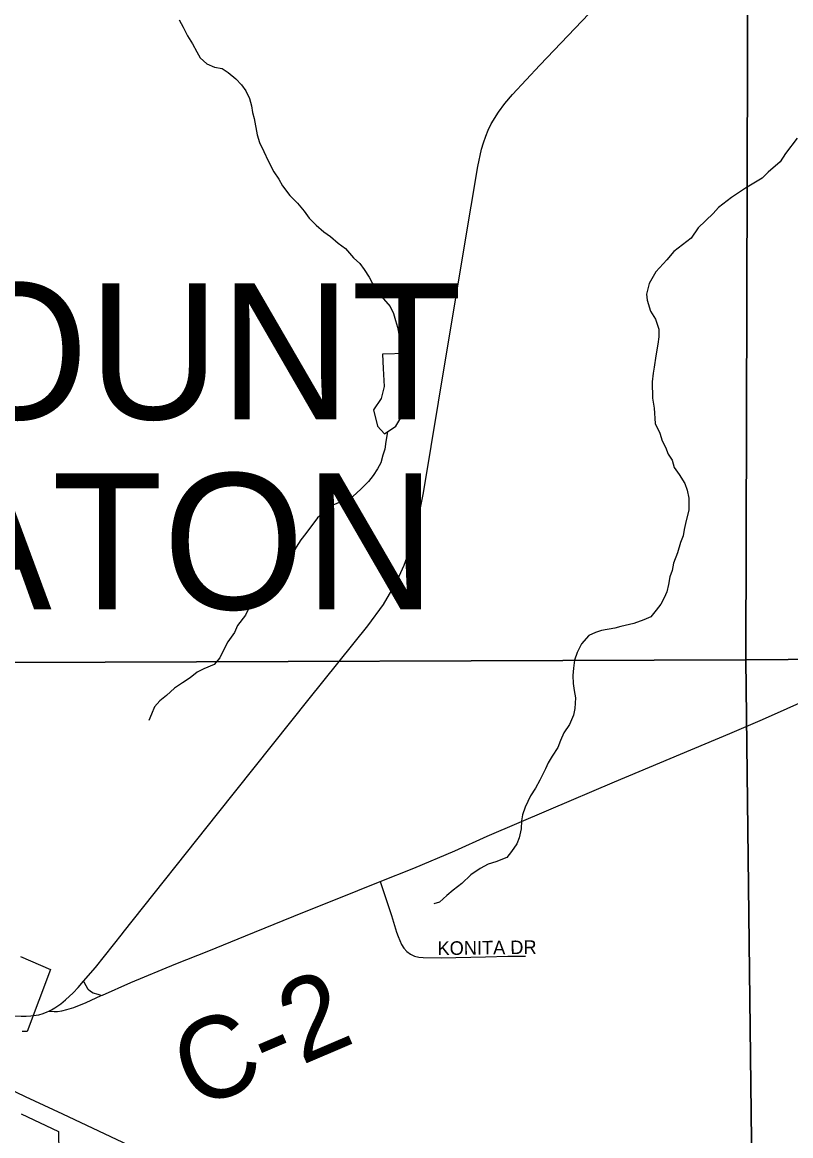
# Model space of a CAD drawing. Extents: x 1985906 to 2360102, y 891258 to 1222054.
# Drawn here: x 2191091 to 2193915, y 981657 to 985750 of the extents above; entities that cross this region are included whole.
import ezdxf

# ---------------------------------------------------------------- set-up
doc = ezdxf.new("R2010")
doc.units = 0
for name, color, linetype in [('GM_X_Corporation', 7, 'Continuous'), ('GM_X_Corporation_Text', 7, 'Continuous'), ('GM_X_County_Road', 7, 'Continuous'), ('GM_X_County_Road_Text', 7, 'Continuous'), ('GM_X_Minor_Lake', 7, 'Continuous'), ('GM_X_Minor_River', 7, 'Continuous'), ('GM_X_Section', 7, 'Continuous'), ('GM_X_State_Route', 7, 'Continuous'), ('GM_X_Township_Subdivision', 7, 'Continuous'), ('GM_X_Township_Subdivision_Text', 7, 'Continuous'), ('GM_X_US_Route', 7, 'Continuous')]:
    doc.layers.add(name, color=color, linetype=linetype)

msp = doc.modelspace()

# ---------------------------------------------------------------- linework, layer by layer
at = {"layer": 'GM_X_Corporation'}
for points in [[(2191084.6, 982315.1), (2191194.2, 982268.5), (2191108.6, 982039.8), (2191089.9, 982039.8)], [(2191086.9, 981737.9), (2191224.1, 981672.8), (2191229.1, 981352.9)]]:
    msp.add_lwpolyline(points, dxfattribs=at)
at = {"layer": 'GM_X_County_Road'}
for points in [[(2192406.1, 982591.2), (2192529.4, 982640), (2192679.9, 982704.5), (2192799.7, 982757.7), (2193025.5, 982855.4), (2193267.3, 982957.6), (2193358.1, 982995.3), (2193509.2, 983059.2), (2193690.6, 983135.4), (2193811.1, 983187), (2193901, 983227), (2194170.4, 983347.1)], [(2191381, 982172.2), (2191385.1, 982174), (2191489.4, 982219.9), (2191655, 982288.2), (2191775.8, 982336.8), (2191911.2, 982391.6), (2192121.7, 982477.4), (2192242.4, 982525.8), (2192406.1, 982591.2)], [(2191381, 982172.2), (2191369.4, 982175.6), (2191351.3, 982180.8), (2191341.3, 982186.5), (2191333.2, 982194.4), (2191318.1, 982220.8), (2191316, 982224.6)], [(2191188.5, 982114.8), (2191208.3, 982113.9), (2191220.5, 982113.4), (2191236.4, 982115.5), (2191254.7, 982120.5), (2191280.2, 982128.5), (2191325.6, 982147.2), (2191381, 982172.2)]]:
    msp.add_lwpolyline(points, dxfattribs=at)
at = {"layer": 'GM_X_Minor_Lake'}
for points in [[(2192414, 984529.5), (2192416.4, 984477.5), (2192420.8, 984411.4), (2192409.1, 984367.3), (2192381.4, 984325), (2192395.8, 984265), (2192421.9, 984237.2), (2192463.7, 984265.5), (2192495.3, 984317.8), (2192512.7, 984410), (2192512.3, 984474.1), (2192503.9, 984532.1)], [(2192503.9, 984532.1), (2192414, 984529.5)]]:
    msp.add_lwpolyline(points, dxfattribs=at)
at = {"layer": 'GM_X_Minor_River'}
for points in [[(2191667.4, 985758.2), (2191681.7, 985732.3), (2191698, 985700.4), (2191716.3, 985670.5), (2191732.6, 985640.6), (2191744.9, 985618.7), (2191769.1, 985596.9), (2191797.2, 985585.1), (2191825.3, 985579.4), (2191847.4, 985565.5), (2191875.7, 985541.8), (2191895.9, 985519.9), (2191912.1, 985498), (2191926.4, 985470.1), (2191932.7, 985442.1), (2191937, 985418.1), (2191943.2, 985396.1), (2191953.8, 985336.1), (2191962.1, 985308.1), (2191978.4, 985274.2), (2191994.8, 985240.3), (2192015.2, 985200.4), (2192033.5, 985172.5), (2192047.7, 985148.6), (2192074.1, 985112.8), (2192102.4, 985085), (2192126.7, 985055.2), (2192145, 985029.3), (2192171.3, 985003.5), (2192199.5, 984979.7), (2192223.7, 984961.9), (2192252, 984938.1), (2192278.2, 984918.3), (2192308.5, 984884.5), (2192330.7, 984862.7), (2192347, 984840.8), (2192365.3, 984812.9), (2192377.5, 984789), (2192399.8, 984757.1), (2192418.1, 984733.2), (2192442.4, 984705.4), (2192454.6, 984679.5), (2192462.9, 984653.5), (2192469.2, 984629.5), (2192475.5, 984597.5), (2192477.8, 984567.5), (2192478, 984543.4), (2192476.5, 984531.3)], [(2193938.7, 985323.9), (2193895.3, 985267.4), (2193875.5, 985237.2), (2193831.9, 985198.8), (2193810.1, 985176.5), (2193748.5, 985139.9), (2193696.8, 985105.4), (2193649.2, 985068.9), (2193629.4, 985046.7), (2193573.9, 984994.1), (2193548.3, 984955.8), (2193484.7, 984907.1), (2193459, 984876.8), (2193419.5, 984832.4), (2193393.9, 984790.1), (2193384.3, 984749.9), (2193386.5, 984727.9), (2193398.9, 984688), (2193417.2, 984658.1), (2193429.6, 984622.2), (2193429.9, 984594.1), (2193426.2, 984566), (2193418.6, 984523.9), (2193413, 984481.8), (2193409.2, 984459.7), (2193405.6, 984427.6), (2193406.2, 984367.5), (2193412.6, 984331.5), (2193417.1, 984275.4), (2193433.5, 984239.5), (2193441.8, 984211.5), (2193454, 984187.6), (2193464.3, 984161.7), (2193478.5, 984139.8), (2193486.8, 984113.8), (2193505.1, 984087.9), (2193525.4, 984054), (2193533.7, 984030), (2193540, 984000.1), (2193540.4, 983956), (2193530.8, 983917.8), (2193523.1, 983885.7), (2193519.4, 983861.6), (2193509.6, 983837.5), (2193498, 983799.3), (2193484.4, 983761.1), (2193478.6, 983735), (2193470.9, 983710.9), (2193465.1, 983682.8), (2193459.4, 983656.7), (2193449.6, 983634.6), (2193437.9, 983610.5)], [(2192432.9, 984244.6), (2192427.4, 984208.4), (2192423.7, 984180.3), (2192415.9, 984158.2), (2192408.2, 984130.1), (2192396.4, 984107.9), (2192380.7, 984083.8), (2192362.9, 984061.6), (2192335.2, 984033.3), (2192305.4, 984007), (2192269.6, 983990.6), (2192231.7, 983974.2), (2192201.9, 983949.9), (2192176.2, 983927.7), (2192132.7, 983871.2), (2192115, 983847), (2192097.2, 983820.8), (2192083.4, 983796.6), (2192061.7, 983766.3), (2192038, 983736.1), (2192018.3, 983713.9), (2191988.6, 983683.5), (2191976.8, 983661.4), (2191951, 983637.1), (2191925.4, 983600.8), (2191911.7, 983570.7), (2191882, 983532.3), (2191870.3, 983506.2), (2191846.6, 983471.9), (2191830.9, 983441.7), (2191817.2, 983413.5), (2191795.5, 983389.3), (2191757.6, 983372.9), (2191733.7, 983360.7), (2191707.9, 983340.4), (2191680.1, 983322.1), (2191650.3, 983301.8), (2191620.5, 983275.5), (2191596.7, 983255.3), (2191577, 983233), (2191565.2, 983206.9), (2191555.5, 983182.8)], [(2193437.9, 983610.5), (2193420.1, 983588.3), (2193400.3, 983564), (2193374.4, 983553.8), (2193338.5, 983539.4), (2193290.6, 983529), (2193268.7, 983522.8), (2193218.7, 983514.3), (2193196.8, 983506.1), (2193172.9, 983495.9), (2193145.2, 983465.6), (2193129.5, 983433.4), (2193119.8, 983405.2), (2193116.1, 983375.2), (2193114.4, 983349.1), (2193114.7, 983319), (2193118.9, 983293), (2193123.2, 983267), (2193121.6, 983226.9), (2193115.9, 983202.8), (2193102.2, 983168.7), (2193080.5, 983138.4), (2193068.8, 983110.3), (2193059, 983084.1), (2193037.4, 983051.9), (2193023.6, 983027.7), (2193013.8, 983005.6), (2192992.2, 982963.3), (2192976.5, 982935.1), (2192958.8, 982906.9), (2192939.2, 982864.7), (2192929.5, 982836.5), (2192925.7, 982814.5), (2192924, 982784.4), (2192916.3, 982752.3), (2192908.6, 982730.2), (2192888.8, 982701.9), (2192871.1, 982679.7), (2192831.2, 982663.3), (2192803.3, 982655.1), (2192773.4, 982638.8), (2192739.7, 982616.4), (2192706, 982584.1), (2192674.2, 982559.7), (2192650.4, 982539.5), (2192624.6, 982515.2), (2192602.7, 982509)]]:
    msp.add_lwpolyline(points, dxfattribs=at)
at = {"layer": 'GM_X_Section'}
for points in [[(2188342.5, 988738), (2193764, 988724.9), (2193750, 983405.7), (2188366.8, 983387.1)], [(2193764, 988724.9), (2199171.3, 988737.7), (2199172.9, 983448.6), (2193750, 983405.7)], [(2193750, 983405.7), (2199172.9, 983448.6), (2199220.6, 978150), (2193811.8, 978101.2)], [(2188366.8, 983387.1), (2193750, 983405.7), (2193811.8, 978101.2), (2188424.7, 978078.6)]]:
    msp.add_lwpolyline(points, close=True, dxfattribs=at)
at = {"layer": 'GM_X_State_Route'}
for points in [[(2191459.5, 982400.4), (2191462.1, 982403.6), (2191808.3, 982839.9), (2192145.4, 983262.6), (2192361.1, 983531.1), (2192418.2, 983609.9), (2192440.7, 983647.2), (2192459.5, 983680.3), (2192476.4, 983714), (2192494.2, 983754.1), (2192522, 983831.7), (2192543.1, 983909.7), (2192565.7, 984020.6), (2192648.6, 984523.2), (2192740.4, 985073.3), (2192764.4, 985219.2), (2192778.7, 985282.9), (2192785.3, 985306.2), (2192793.7, 985330.7), (2192802.8, 985352.7), (2192814, 985376.5), (2192840.8, 985419.4), (2192864.5, 985451.6), (2192892.3, 985484.8), (2192993.3, 985591.9), (2193174.3, 985782)], [(2191105.7, 982096), (2191122.2, 982097), (2191152.2, 982101.7), (2191167.4, 982106.6), (2191182.6, 982112), (2191188.5, 982114.8), (2191198.1, 982119.4), (2191211, 982127.3), (2191232.3, 982142.3), (2191249.8, 982156.5), (2191278.3, 982182.6), (2191296.1, 982201.5), (2191316, 982224.6), (2191359.5, 982275.1), (2191459.5, 982400.4)], [(2190577.3, 982299.1), (2190830.9, 982180.6), (2190897.7, 982150), (2190938.1, 982132.7), (2190974.3, 982119), (2190998.2, 982111.3), (2191019.3, 982105.5), (2191037.9, 982101.2), (2191062.8, 982097.6), (2191086.5, 982096.2), (2191105.7, 982096)]]:
    msp.add_lwpolyline(points, dxfattribs=at)
at = {"layer": 'GM_X_Township_Subdivision'}
msp.add_lwpolyline([(2192406.1, 982591.2), (2192447.7, 982466.5), (2192466.4, 982405), (2192471.6, 982389.5), (2192484.9, 982359.7), (2192493.5, 982345.9), (2192504.4, 982333.8), (2192517.6, 982324.2), (2192532.3, 982317.4), (2192548.1, 982313.4), (2192564.4, 982311.7), (2192629.9, 982311.3), (2192793.3, 982314.5), (2192874.9, 982316.9), (2192923.9, 982316.9), (2192940.2, 982316.7)], dxfattribs=at)
at = {"layer": 'GM_X_US_Route'}
for points in [[(2190778.3, 981955), (2190807.1, 981941.6), (2190906.2, 981894.8), (2191101.4, 981801.4)], [(2191101.4, 981801.4), (2191238.1, 981737)], [(2191238.1, 981737), (2191811.4, 981466.5), (2192182.9, 981291.4), (2192465, 981159.2), (2192702.9, 981046.8), (2193429.1, 980705.6), (2193845.7, 980509.7), (2194512.3, 980193.4)]]:
    msp.add_lwpolyline(points, dxfattribs=at)

# ---------------------------------------------------------------- texts
at = {"layer": 'GM_X_Corporation_Text'}
for s, p in [('MOUNT', (2190256.7, 984290.6)), ('EATON', (2190307.3, 983591.8))]:
    msp.add_text(s, height=500, rotation=0, dxfattribs=at).set_placement(p)
at = {"layer": 'GM_X_County_Road_Text'}
msp.add_text('C-2', height=300, rotation=23.14, dxfattribs=at).set_placement((2191727.7, 981749))
at = {"layer": 'GM_X_Township_Subdivision_Text'}
msp.add_text('KONITA DR', height=50, rotation=0.7527, dxfattribs=at).set_placement((2192617, 982320.8))

doc.saveas('drawing.dxf')
